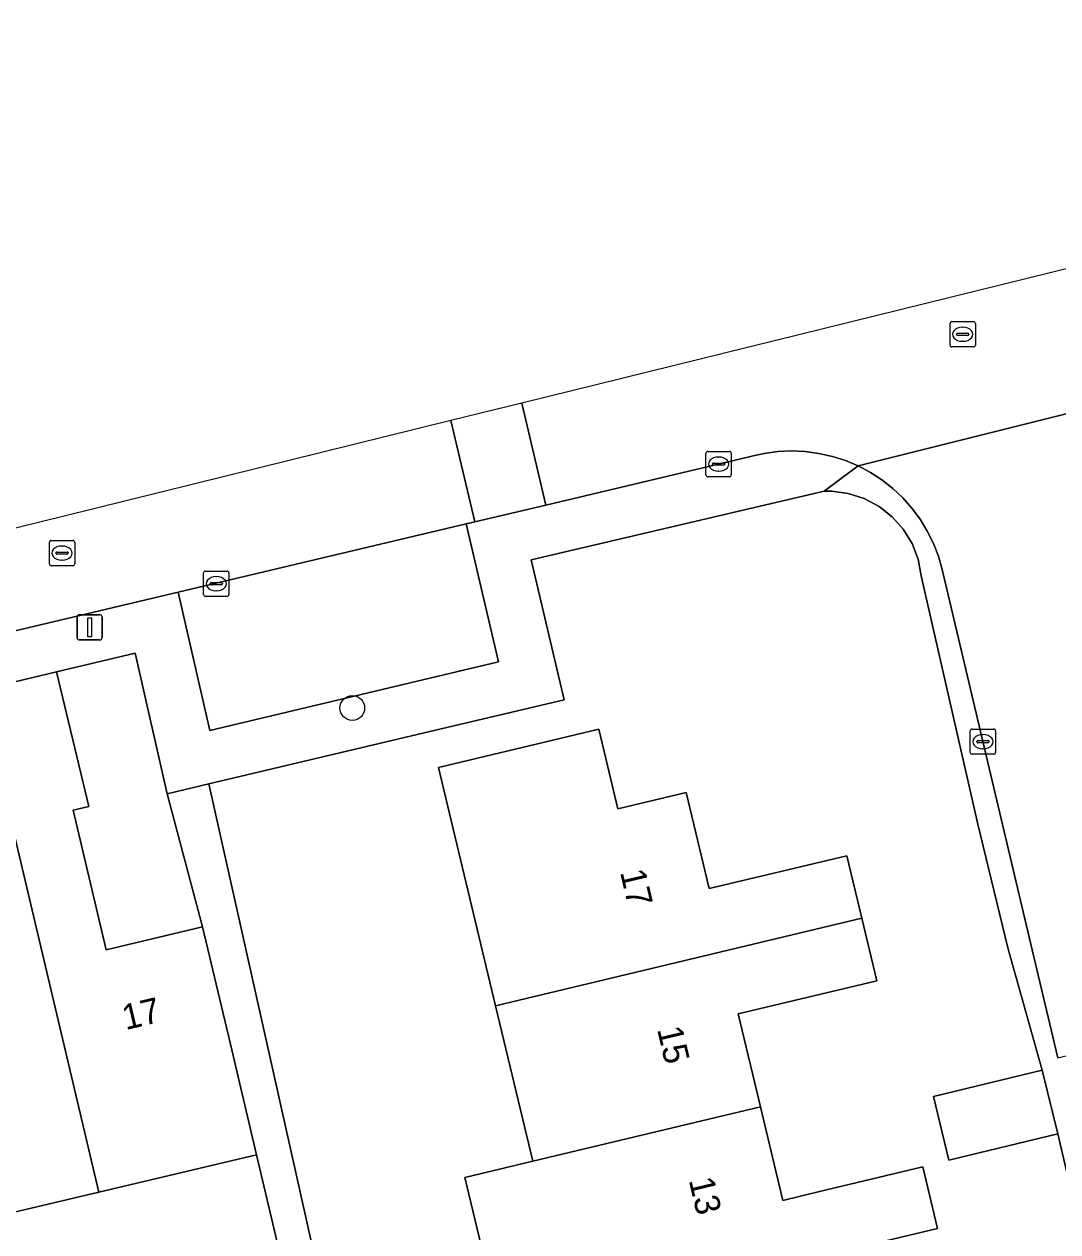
# Model space of a CAD drawing. Extents: x 158455 to 159797, y 387218 to 388672.
# Drawn here: x 159176.95 to 159217.86, y 388526.5 to 388574.29 of the extents above; entities that cross this region are included whole.
import ezdxf

# ---------------------------------------------------------------- set-up
doc = ezdxf.new("R2010")
doc.units = 0
for name, color, linetype in [('IMGEO_Boom', 7, 'Continuous'), ('IMGEO_Erf', 7, 'Continuous'), ('IMGEO_Kolk', 7, 'Continuous'), ('IMGEO_Lichtmast', 7, 'Continuous'), ('IMGEO_Muur', 7, 'Continuous'), ('IMGEO_Pand', 7, 'Continuous'), ('IMGEO_Pand_nummerreeks', 7, 'Continuous'), ('IMGEO_Parkeervlak_open', 7, 'Continuous'), ('IMGEO_Rijbaan_lokaal_open', 7, 'Continuous'), ('IMGEO_Rioolput', 7, 'Continuous'), ('IMGEO_Voetpad_open', 7, 'Continuous')]:
    doc.layers.add(name, color=color, linetype=linetype)

msp = doc.modelspace()

# ---------------------------------------------------------------- linework, layer by layer
at = {"layer": 'IMGEO_Boom'}
msp.add_circle((159189.936, 388547.232), 0.489, dxfattribs=at)
at = {"layer": 'IMGEO_Erf'}
for points in [[(159218.994, 388525.528), (159217.855, 388530.384), (159213.548, 388529.338), (159212.936, 388531.855), (159217.243, 388532.901), (159215.883, 388537.735), (159214.688, 388542.63), (159212.449, 388552.467), (159212.325, 388553.118), (159212.087, 388553.737), (159211.743, 388554.303), (159211.303, 388554.799), (159210.782, 388555.209), (159210.197, 388555.52), (159209.565, 388555.722), (159208.908, 388555.808), (159208.606, 388555.808), (159197.019, 388553.097), (159198.324, 388547.556), (159193.012, 388546.299), (159184.254, 388544.226), (159190.27, 388517.346)], [(159195.867, 388522.509), (159194.397, 388528.656), (159197.078, 388529.297), (159195.608, 388535.444), (159194.515, 388540.017), (159193.352, 388544.879), (159199.693, 388546.395), (159200.448, 388543.236), (159203.156, 388543.883), (159204.064, 388540.085), (159209.514, 388541.388), (159210.106, 388538.912), (159210.698, 388536.436), (159205.21, 388535.123), (159206.088, 388531.452), (159206.974, 388527.746), (159208.427, 388528.094), (159212.512, 388529.072), (159213.097, 388526.631), (159209.011, 388525.652)], [(159174.468, 388513.573), (159182.889, 388515.584), (159182.312, 388518.019), (159185.281, 388518.723), (159185.857, 388516.293), (159189.1, 388517.067), (159186.147, 388529.551), (159179.913, 388528.075), (159173.764, 388526.619)]]:
    msp.add_lwpolyline(points, dxfattribs=at)
msp.add_lwpolyline([(159181.342, 388549.406), (159178.232, 388548.66), (159179.51, 388543.337), (159178.89, 388543.185), (159180.196, 388537.667), (159184.012, 388538.571), (159182.615, 388543.838)], close=True, dxfattribs=at)
at = {"layer": 'IMGEO_Kolk'}
for p, q in [((159203.933, 388556.458), (159203.933, 388557.31)), ((159204.008, 388557.384), (159204.86, 388557.384)), ((159204.421, 388557.164), (159204.446, 388557.164)), ((159204.934, 388557.31), (159204.934, 388556.458)), ((159204.192, 388556.878), (159204.192, 388556.89)), ((159204.63, 388556.841), (159204.232, 388556.841)), ((159204.235, 388556.927), (159204.633, 388556.927)), ((159204.444, 388556.604), (159204.419, 388556.604)), ((159204.676, 388556.89), (159204.676, 388556.878)), ((159204.86, 388556.384), (159204.008, 388556.384)), ((159184.052, 388551.725), (159184.052, 388552.577)), ((159184.127, 388552.651), (159184.979, 388552.651)), ((159184.354, 388552.194), (159184.752, 388552.194)), ((159184.54, 388552.431), (159184.565, 388552.431)), ((159185.053, 388552.577), (159185.053, 388551.725)), ((159184.311, 388552.145), (159184.311, 388552.157)), ((159184.749, 388552.108), (159184.351, 388552.108)), ((159184.563, 388551.871), (159184.538, 388551.871)), ((159184.795, 388552.157), (159184.795, 388552.145)), ((159184.979, 388551.651), (159184.127, 388551.651)), ((159214.393, 388545.475), (159214.393, 388546.327)), ((159214.468, 388546.401), (159215.32, 388546.401)), ((159214.881, 388546.181), (159214.906, 388546.181)), ((159215.394, 388546.327), (159215.394, 388545.475)), ((159214.652, 388545.895), (159214.652, 388545.907)), ((159215.09, 388545.858), (159214.692, 388545.858)), ((159214.695, 388545.944), (159215.093, 388545.944)), ((159214.904, 388545.621), (159214.879, 388545.621)), ((159215.136, 388545.907), (159215.136, 388545.895)), ((159215.32, 388545.401), (159214.468, 388545.401))]:
    msp.add_line(p, q, dxfattribs=at)
for points in [[(159203.933, 388556.458), (159203.933, 388557.31)], [(159204.008, 388557.384), (159204.86, 388557.384)], [(159204.934, 388557.31), (159204.934, 388556.458)], [(159204.86, 388556.384), (159204.008, 388556.384)], [(159184.052, 388551.725), (159184.052, 388552.577)], [(159184.127, 388552.651), (159184.979, 388552.651)], [(159185.053, 388552.577), (159185.053, 388551.725)], [(159184.979, 388551.651), (159184.127, 388551.651)], [(159214.393, 388545.475), (159214.393, 388546.327)], [(159214.468, 388546.401), (159215.32, 388546.401)], [(159215.394, 388546.327), (159215.394, 388545.475)], [(159215.32, 388545.401), (159214.468, 388545.401)]]:
    msp.add_lwpolyline(points, dxfattribs=at)
for centre, radius, start, end in [((159204.01, 388557.308), 0.0765, 91.552, 178.448), ((159204.01, 388557.308), 0.0765, 91.552, 178.448), ((159204.858, 388557.308), 0.0765, 1.552, 88.448), ((159204.858, 388557.308), 0.0765, 1.552, 88.448), ((159204.232, 388556.887), 0.0403, 85.8775, 175.7526), ((159204.229, 388556.877), 0.0366, 178.938, 274.7102), ((159204.633, 388556.884), 0.043, 264.8664, 352.4533), ((159204.637, 388556.889), 0.0386, 1.7309, 96.639), ((159204.01, 388556.46), 0.0765, 181.552, 268.448), ((159204.01, 388556.46), 0.0765, 181.552, 268.448), ((159204.858, 388556.46), 0.0765, 271.552, 358.448), ((159204.858, 388556.46), 0.0765, 271.552, 358.448), ((159184.129, 388552.575), 0.0765, 91.552, 178.448), ((159184.129, 388552.575), 0.0765, 91.552, 178.448), ((159184.351, 388552.154), 0.0403, 85.8775, 175.7526), ((159184.756, 388552.156), 0.0386, 1.7309, 96.639), ((159184.977, 388552.575), 0.0765, 1.552, 88.448), ((159184.977, 388552.575), 0.0765, 1.552, 88.448), ((159184.129, 388551.727), 0.0765, 181.552, 268.448), ((159184.129, 388551.727), 0.0765, 181.552, 268.448), ((159184.348, 388552.144), 0.0366, 178.938, 274.7102), ((159184.752, 388552.151), 0.043, 264.8664, 352.4533), ((159184.977, 388551.727), 0.0765, 271.552, 358.448), ((159184.977, 388551.727), 0.0765, 271.552, 358.448), ((159214.47, 388546.325), 0.0765, 91.552, 178.448), ((159214.47, 388546.325), 0.0765, 91.552, 178.448), ((159215.318, 388546.325), 0.0765, 1.552, 88.448), ((159215.318, 388546.325), 0.0765, 1.552, 88.448), ((159214.692, 388545.904), 0.0403, 85.8775, 175.7526), ((159214.689, 388545.894), 0.0366, 178.938, 274.7102), ((159215.093, 388545.901), 0.043, 264.8664, 352.4533), ((159215.097, 388545.906), 0.0386, 1.7309, 96.639), ((159214.47, 388545.477), 0.0765, 181.552, 268.448), ((159214.47, 388545.477), 0.0765, 181.552, 268.448), ((159215.318, 388545.477), 0.0765, 271.552, 358.448), ((159215.318, 388545.477), 0.0765, 271.552, 358.448)]:
    msp.add_arc(centre, radius, start, end, dxfattribs=at)
for centre, major_axis, ratio, start_param, end_param in [((159204.42, 388556.884), (-0.387, 0.002), 0.722429, 4.712389, 7.853982), ((159204.445, 388556.884), (-0.39, 0.002), 0.717154, 1.570796, 4.712389), ((159184.539, 388552.151), (-0.387, 0.002), 0.722429, 4.712389, 7.853982), ((159184.564, 388552.151), (-0.39, 0.002), 0.717154, 1.570796, 4.712389), ((159214.88, 388545.901), (-0.387, 0.002), 0.722429, 4.712389, 7.853982), ((159214.905, 388545.901), (-0.39, 0.002), 0.717154, 1.570796, 4.712389)]:
    msp.add_ellipse(centre, major_axis=major_axis, ratio=ratio, start_param=start_param, end_param=end_param, dxfattribs=at)
at = {"layer": 'IMGEO_Lichtmast'}
for p, q in [((159179.048, 388550.024), (159179.048, 388550.824)), ((159179.048, 388550.824), (159179.048, 388550.024)), ((159179.148, 388550.924), (159179.938, 388550.924)), ((159179.938, 388550.924), (159179.148, 388550.924)), ((159180.038, 388550.824), (159180.038, 388550.024)), ((159180.038, 388550.024), (159180.038, 388550.824)), ((159179.938, 388549.924), (159179.148, 388549.924)), ((159179.148, 388549.924), (159179.938, 388549.924))]:
    msp.add_line(p, q, dxfattribs=at)
msp.add_lwpolyline([(159179.468, 388550.799), (159179.618, 388550.799), (159179.618, 388550.049), (159179.468, 388550.049), (159179.468, 388550.799)], dxfattribs=at)
for centre, start, end in [((159179.148, 388550.824), 90, 180), ((159179.148, 388550.824), 90, 180), ((159179.938, 388550.824), 0, 90), ((159179.938, 388550.824), 360, 90), ((159179.148, 388550.024), 180, 270), ((159179.148, 388550.024), 180, 270), ((159179.938, 388550.024), 270, 0), ((159179.938, 388550.024), 270, 0)]:
    msp.add_arc(centre, 0.1, start, end, dxfattribs=at)
at = {"layer": 'IMGEO_Muur'}
msp.add_lwpolyline([(159193.012, 388546.299), (159184.254, 388544.226)], dxfattribs=at)
at = {"layer": 'IMGEO_Pand'}
for points in [[(159175.204, 388547.933), (159179.913, 388528.075), (159186.147, 388529.551), (159185.164, 388533.706), (159184.012, 388538.571), (159180.196, 388537.667), (159178.89, 388543.185), (159179.51, 388543.337), (159178.232, 388548.66)], [(159175.204, 388547.933), (159172.164, 388547.204), (159173.447, 388541.862), (159173.983, 388541.992), (159175.271, 388536.551), (159171.614, 388535.685), (159173.429, 388528.032), (159173.764, 388526.619), (159179.913, 388528.075)], [(159195.608, 388535.444), (159210.106, 388538.912), (159209.514, 388541.388), (159204.064, 388540.085), (159203.156, 388543.883), (159200.448, 388543.236), (159199.693, 388546.395), (159193.352, 388544.879), (159194.515, 388540.017)], [(159195.608, 388535.444), (159197.078, 388529.297), (159206.088, 388531.452), (159205.21, 388535.123), (159210.698, 388536.436), (159210.106, 388538.912)], [(159213.548, 388529.338), (159217.855, 388530.384), (159217.243, 388532.901), (159212.936, 388531.855)], [(159208.427, 388528.094), (159206.974, 388527.746), (159206.088, 388531.452), (159197.078, 388529.297), (159194.397, 388528.656), (159195.867, 388522.509), (159198.549, 388523.145), (159200.097, 388523.516), (159209.011, 388525.652), (159213.097, 388526.631), (159212.512, 388529.072)]]:
    msp.add_lwpolyline(points, close=True, dxfattribs=at)
at = {"layer": 'IMGEO_Parkeervlak_open'}
msp.add_lwpolyline([(159194.442, 388554.514), (159183.046, 388551.812), (159184.295, 388546.348), (159195.728, 388549.054)], close=True, dxfattribs=at)
at = {"layer": 'IMGEO_Rijbaan_lokaal_open'}
for points in [[(159196.64, 388559.294), (159196.64, 388559.294), (159197.595, 388555.262), (159205.925, 388557.237), (159206.233, 388557.302), (159206.774, 388557.377), (159207.319, 388557.404), (159207.864, 388557.381), (159208.405, 388557.31), (159208.937, 388557.191), (159209.457, 388557.025), (159209.959, 388556.813), (159222.246, 388559.887), (159222.314, 388559.898), (159235.308, 388563.025), (159250.068, 388566.478), (159251.318, 388566.781), (159255.051, 388567.685), (159260.752, 388569.066), (159264.386, 388569.946), (159263.368, 388574.295), (159253.363, 388572.246), (159228.618, 388567.179), (159196.64, 388559.294)], [(159222.314, 388559.898), (159222.246, 388559.887), (159209.959, 388556.813), (159210.441, 388556.558), (159210.898, 388556.26), (159211.327, 388555.922), (159211.724, 388555.548), (159212.085, 388555.139), (159212.409, 388554.7), (159212.692, 388554.234), (159212.933, 388553.744), (159213.129, 388553.235), (159213.278, 388552.71), (159216.846, 388537.663), (159217.861, 388533.392), (159222.827, 388534.598), (159221.174, 388541.401), (159218.402, 388552.833)], [(159125.989, 388548.824), (159123.634, 388545.82), (159124.816, 388545.304), (159126.04, 388544.895), (159127.295, 388544.598), (159128.572, 388544.414), (159129.227, 388544.364), (159145.412, 388543.614), (159147.04, 388543.611), (159148.662, 388543.753), (159150.264, 388544.039), (159150.445, 388544.081), (159183.046, 388551.812), (159194.442, 388554.514), (159194.793, 388554.597), (159193.843, 388558.605), (159178.533, 388554.83), (159146.022, 388546.814), (159128.572, 388547.396), (159125.989, 388548.824)]]:
    msp.add_lwpolyline(points, dxfattribs=at)
msp.add_lwpolyline([(159193.843, 388558.605), (159194.793, 388554.597), (159197.595, 388555.262), (159196.64, 388559.294), (159196.64, 388559.294)], close=True, dxfattribs=at)
at = {"layer": 'IMGEO_Rioolput'}
for p, q in [((159213.592, 388561.597), (159213.592, 388562.449)), ((159213.667, 388562.523), (159214.519, 388562.523)), ((159214.08, 388562.303), (159214.105, 388562.303)), ((159214.593, 388562.449), (159214.593, 388561.597)), ((159213.851, 388562.017), (159213.851, 388562.029)), ((159214.289, 388561.98), (159213.891, 388561.98)), ((159213.894, 388562.066), (159214.292, 388562.066)), ((159214.103, 388561.743), (159214.078, 388561.743)), ((159214.335, 388562.029), (159214.335, 388562.017)), ((159214.519, 388561.523), (159213.667, 388561.523)), ((159177.95, 388552.935), (159177.95, 388553.787)), ((159178.025, 388553.861), (159178.877, 388553.861)), ((159178.438, 388553.641), (159178.463, 388553.641)), ((159178.951, 388553.787), (159178.951, 388552.935)), ((159178.209, 388553.355), (159178.209, 388553.367)), ((159178.647, 388553.318), (159178.249, 388553.318)), ((159178.252, 388553.404), (159178.65, 388553.404)), ((159178.693, 388553.367), (159178.693, 388553.355)), ((159178.877, 388552.861), (159178.025, 388552.861)), ((159178.461, 388553.081), (159178.436, 388553.081))]:
    msp.add_line(p, q, dxfattribs=at)
for points in [[(159213.592, 388561.597), (159213.592, 388562.449)], [(159213.667, 388562.523), (159214.519, 388562.523)], [(159214.593, 388562.449), (159214.593, 388561.597)], [(159214.519, 388561.523), (159213.667, 388561.523)], [(159177.95, 388552.935), (159177.95, 388553.787)], [(159178.025, 388553.861), (159178.877, 388553.861)], [(159178.951, 388553.787), (159178.951, 388552.935)], [(159178.877, 388552.861), (159178.025, 388552.861)]]:
    msp.add_lwpolyline(points, dxfattribs=at)
for centre, radius, start, end in [((159213.669, 388562.447), 0.0765, 91.552, 178.448), ((159213.669, 388562.447), 0.0765, 91.552, 178.448), ((159214.517, 388562.447), 0.0765, 1.552, 88.448), ((159214.517, 388562.447), 0.0765, 1.552, 88.448), ((159213.891, 388562.026), 0.0403, 85.8775, 175.7526), ((159213.888, 388562.016), 0.0366, 178.938, 274.7102), ((159214.292, 388562.023), 0.043, 264.8664, 352.4533), ((159214.296, 388562.028), 0.0386, 1.7309, 96.639), ((159213.669, 388561.599), 0.0765, 181.552, 268.448), ((159213.669, 388561.599), 0.0765, 181.552, 268.448), ((159214.517, 388561.599), 0.0765, 271.552, 358.448), ((159214.517, 388561.599), 0.0765, 271.552, 358.448), ((159178.027, 388553.785), 0.0765, 91.552, 178.448), ((159178.027, 388553.785), 0.0765, 91.552, 178.448), ((159178.875, 388553.785), 0.0765, 1.552, 88.448), ((159178.875, 388553.785), 0.0765, 1.552, 88.448), ((159178.249, 388553.364), 0.0403, 85.8775, 175.7526), ((159178.246, 388553.354), 0.0366, 178.938, 274.7102), ((159178.65, 388553.361), 0.043, 264.8664, 352.4533), ((159178.654, 388553.366), 0.0386, 1.7309, 96.639), ((159178.027, 388552.937), 0.0765, 181.552, 268.448), ((159178.027, 388552.937), 0.0765, 181.552, 268.448), ((159178.875, 388552.937), 0.0765, 271.552, 358.448), ((159178.875, 388552.937), 0.0765, 271.552, 358.448)]:
    msp.add_arc(centre, radius, start, end, dxfattribs=at)
for centre, major_axis, ratio, start_param, end_param in [((159214.079, 388562.023), (-0.387, 0.002), 0.722429, 4.712389, 7.853982), ((159214.104, 388562.023), (-0.39, 0.002), 0.717154, 1.570796, 4.712389), ((159178.437, 388553.361), (-0.387, 0.002), 0.722429, 4.712389, 7.853982), ((159178.462, 388553.361), (-0.39, 0.002), 0.717154, 1.570796, 4.712389)]:
    msp.add_ellipse(centre, major_axis=major_axis, ratio=ratio, start_param=start_param, end_param=end_param, dxfattribs=at)
at = {"layer": 'IMGEO_Voetpad_open'}
for points in [[(159175.204, 388547.933), (159178.232, 388548.66), (159181.342, 388549.406), (159182.615, 388543.838), (159184.254, 388544.226), (159193.012, 388546.299), (159198.324, 388547.556), (159197.019, 388553.097), (159208.606, 388555.808), (159209.959, 388556.813), (159209.457, 388557.025), (159208.937, 388557.191), (159208.405, 388557.31), (159207.864, 388557.381), (159207.319, 388557.404), (159206.774, 388557.377), (159206.233, 388557.302), (159205.925, 388557.237), (159197.595, 388555.262), (159194.793, 388554.597), (159194.442, 388554.514), (159195.728, 388549.054), (159184.295, 388546.348), (159183.046, 388551.812), (159150.445, 388544.081)], [(159217.861, 388533.392), (159216.846, 388537.663), (159213.278, 388552.71), (159213.129, 388553.235), (159212.933, 388553.744), (159212.692, 388554.234), (159212.409, 388554.7), (159212.085, 388555.139), (159211.724, 388555.548), (159211.327, 388555.922), (159210.898, 388556.26), (159210.441, 388556.558), (159209.959, 388556.813), (159208.606, 388555.808), (159208.908, 388555.808), (159209.565, 388555.722), (159210.197, 388555.52), (159210.782, 388555.209), (159211.303, 388554.799), (159211.743, 388554.303), (159212.087, 388553.737), (159212.325, 388553.118), (159212.449, 388552.467), (159214.688, 388542.63), (159215.883, 388537.735), (159217.243, 388532.901), (159217.855, 388530.384), (159218.994, 388525.528)]]:
    msp.add_lwpolyline(points, dxfattribs=at)
msp.add_lwpolyline([(159184.254, 388544.226), (159182.615, 388543.838), (159184.012, 388538.571), (159185.164, 388533.706), (159186.147, 388529.551), (159189.1, 388517.067), (159190.27, 388517.346)], close=True, dxfattribs=at)

# ---------------------------------------------------------------- texts
at = {"layer": 'IMGEO_Pand_nummerreeks'}
for s, rotation, p in [('17', 283.2705, (159200.528, 388540.739)), ('17', 13.2664, (159180.965, 388534.483)), ('15', 283.2705, (159201.994, 388534.523)), ('13', 283.4471, (159203.247, 388528.549))]:
    msp.add_text(s, height=1, rotation=rotation, dxfattribs=at).set_placement(p)

doc.saveas('drawing.dxf')
